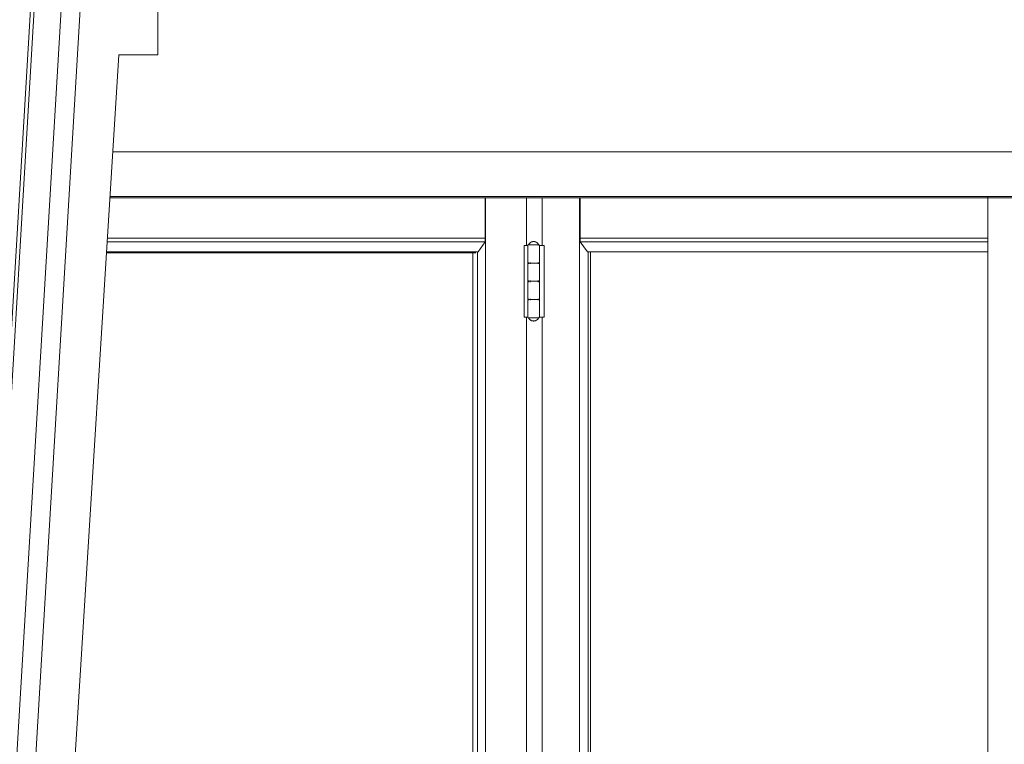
# Model space of a CAD drawing. Header units: inches. Extents: x 424 to 2043, y -237 to 445.
# Tile 648 of 656: x 850.789 to 852.14, y 218.685 to 219.678. Entities that reach past the tile are written whole.
import ezdxf

# ---------------------------------------------------------------- set-up
doc = ezdxf.new("R2010")
doc.units = ezdxf.units.IN
doc.header["$MEASUREMENT"] = 0
for name, color, linetype, lineweight in [('A-DOOR', 31, 'Continuous', 9), ('A-GENM', 13, 'Continuous', 9), ('A-WALL', 113, 'Continuous', 9)]:
    doc.layers.add(name, color=color, linetype=linetype, lineweight=lineweight)

# ---------------------------------------------------------------- blocks, each defined once
blk = doc.blocks.new('Escalator - Escalator-V14-Section 1')
at = {"layer": 'A-GENM'}
for p, q in [((-126.2003, 2.6197), (-126.0467, 5.2)), ((-126.0043, 5.2), (-126.1985, 1.936)), ((-126.1964, 2.5964), (-126.0415, 5.2)), ((-126.1878, 1.682), (-125.9785, 5.2)), ((-126.1878, 1.682), (-125.9785, 5.2)), ((-125.9785, 5.2), (-126.1878, 1.682)), ((-125.908, 4.5332), (-125.908, 5.2)), ((-126.1436, 1.6), (-125.9613, 4.5332)), ((-125.9613, 4.5332), (-125.908, 4.5332))]:
    blk.add_line(p, q, dxfattribs=at)
blk = doc.blocks.new('5-panel_Bi-fold_external_door_10806 - Type 1-225860-Section 1')
at = {"layer": 'A-DOOR'}
for p, q in [((-125.9696, 4.4), (-121.2708, 4.4)), ((-125.9734, 4.339), (-121.2708, 4.339)), ((-125.4587, 4.3374), (-125.4587, 4.2816)), ((-125.458, 4.3374), (-125.458, 1.6)), ((-125.4019, 4.3374), (-125.4019, 4.2715)), ((-125.3805, 4.3374), (-125.3805, 4.2715)), ((-125.3291, 4.3374), (-125.3291, 1.6)), ((-125.3284, 4.2816), (-125.3284, 4.3374)), ((-124.769, 1.6), (-124.769, 4.3378)), ((-125.9735, 4.337), (-121.2707, 4.337)), ((-125.4587, 4.2766), (-125.9773, 4.2766)), ((-125.4587, 4.2816), (-125.977, 4.2816)), ((-125.4587, 4.2766), (-125.4681, 4.2627)), ((-125.4587, 4.2816), (-125.4587, 4.2766)), ((-125.4049, 4.2715), (-125.4008, 4.2715)), ((-125.4049, 4.1735), (-125.4049, 4.2715)), ((-125.4008, 4.2715), (-125.3994, 4.2715)), ((-125.4002, 4.2715), (-125.4002, 4.2485)), ((-125.3925, 4.2725), (-125.3984, 4.2725)), ((-125.386, 4.2725), (-125.3925, 4.2725)), ((-125.385, 4.2715), (-125.3843, 4.2715)), ((-125.3842, 4.2485), (-125.3842, 4.2715)), ((-125.3842, 4.2715), (-125.3822, 4.2715)), ((-125.3842, 4.2715), (-125.3842, 4.1735)), ((-125.3822, 4.2715), (-125.3778, 4.2715)), ((-125.3778, 4.2715), (-125.3778, 4.1735)), ((-125.3284, 4.2766), (-125.3284, 4.2816)), ((-125.3284, 4.2816), (-124.769, 4.2816)), ((-125.3181, 4.2627), (-125.3284, 4.2766)), ((-125.3284, 4.2766), (-124.769, 4.2766)), ((-125.4713, 4.2614), (-125.9782, 4.2614)), ((-125.4681, 4.2627), (-125.9781, 4.2627)), ((-125.4754, 4.2614), (-125.4754, 1.7031)), ((-125.469, 4.2627), (-125.469, 1.7018)), ((-125.3181, 4.2627), (-124.769, 4.2627)), ((-125.3175, 4.2627), (-125.3175, 1.7018)), ((-125.3139, 4.2627), (-125.3139, 1.7018)), ((-125.4002, 4.2465), (-125.4002, 4.2235)), ((-125.3992, 4.2465), (-125.3992, 4.2485)), ((-125.3981, 4.2475), (-125.3925, 4.2475)), ((-125.3919, 4.2475), (-125.3969, 4.2475)), ((-125.3968, 4.2465), (-125.3968, 4.2485)), ((-125.3925, 4.2475), (-125.3919, 4.2475)), ((-125.3861, 4.2485), (-125.3861, 4.2465)), ((-125.3842, 4.2235), (-125.3842, 4.2465)), ((-125.4002, 4.2215), (-125.4002, 4.1985)), ((-125.3992, 4.2215), (-125.3992, 4.2235)), ((-125.3981, 4.2225), (-125.3925, 4.2225)), ((-125.3919, 4.2225), (-125.3969, 4.2225)), ((-125.3968, 4.2215), (-125.3968, 4.2235)), ((-125.3925, 4.2225), (-125.3919, 4.2225)), ((-125.3861, 4.2235), (-125.3861, 4.2215)), ((-125.3842, 4.1985), (-125.3842, 4.2215)), ((-125.4002, 4.1965), (-125.4002, 4.1735)), ((-125.3992, 4.1965), (-125.3992, 4.1985)), ((-125.3981, 4.1975), (-125.3925, 4.1975)), ((-125.3919, 4.1975), (-125.3969, 4.1975)), ((-125.3968, 4.1965), (-125.3968, 4.1985)), ((-125.3925, 4.1975), (-125.3919, 4.1975)), ((-125.3861, 4.1985), (-125.3861, 4.1965)), ((-125.3842, 4.1735), (-125.3842, 4.1965)), ((-125.4008, 4.1735), (-125.4049, 4.1735)), ((-125.4019, 4.1735), (-125.4019, 2.849)), ((-125.3994, 4.1735), (-125.4008, 4.1735)), ((-125.3984, 4.1725), (-125.3925, 4.1725)), ((-125.3925, 4.1725), (-125.386, 4.1725)), ((-125.3843, 4.1735), (-125.385, 4.1735)), ((-125.3822, 4.1735), (-125.3842, 4.1735)), ((-125.3778, 4.1735), (-125.3822, 4.1735)), ((-125.3805, 4.1735), (-125.3805, 2.849))]:
    blk.add_line(p, q, dxfattribs=at)
at = {"layer": 'A-DOOR', "flags": 128}
for points in [[(-125.4002, 4.2715), (-125.4002, 4.2716), (-125.4002, 4.2716), (-125.4002, 4.2717), (-125.4002, 4.2717), (-125.4001, 4.2717), (-125.4001, 4.2718), (-125.4001, 4.2718), (-125.4001, 4.2719), (-125.4001, 4.2719), (-125.4001, 4.2719), (-125.4001, 4.272), (-125.4001, 4.272), (-125.4, 4.272), (-125.4, 4.2721), (-125.4, 4.2721), (-125.4, 4.2721), (-125.3999, 4.2722), (-125.3999, 4.2722), (-125.3999, 4.2722), (-125.3999, 4.2723), (-125.3998, 4.2723), (-125.3998, 4.2723), (-125.3998, 4.2723), (-125.3997, 4.2724), (-125.3997, 4.2724), (-125.3997, 4.2724), (-125.3996, 4.2724), (-125.3996, 4.2724), (-125.3996, 4.2725), (-125.3995, 4.2725), (-125.3995, 4.2725), (-125.3995, 4.2725), (-125.3994, 4.2725), (-125.3994, 4.2725), (-125.3993, 4.2725), (-125.3993, 4.2725), (-125.3993, 4.2725), (-125.3992, 4.2725), (-125.3992, 4.2725), (-125.3992, 4.2725)], [(-125.3992, 4.2725), (-125.399, 4.2728), (-125.3989, 4.2731), (-125.3987, 4.2734), (-125.3986, 4.2736), (-125.3984, 4.2739), (-125.3982, 4.2741), (-125.398, 4.2743), (-125.3978, 4.2746), (-125.3976, 4.2748), (-125.3974, 4.275), (-125.3971, 4.2752), (-125.3969, 4.2754), (-125.3967, 4.2756), (-125.3964, 4.2758), (-125.3961, 4.2759), (-125.3959, 4.2761), (-125.3956, 4.2762), (-125.3953, 4.2764), (-125.395, 4.2765), (-125.3948, 4.2766), (-125.3945, 4.2767), (-125.3942, 4.2768), (-125.3939, 4.2768), (-125.3936, 4.2769), (-125.3933, 4.277), (-125.393, 4.277), (-125.3926, 4.277), (-125.3923, 4.277), (-125.3922, 4.277)], [(-125.3925, 4.2725), (-125.3928, 4.2725), (-125.393, 4.2725), (-125.3933, 4.2725), (-125.3936, 4.2725), (-125.3939, 4.2725), (-125.3941, 4.2725), (-125.3944, 4.2725), (-125.3947, 4.2725), (-125.3949, 4.2725), (-125.3952, 4.2725), (-125.3954, 4.2725), (-125.3957, 4.2725), (-125.3959, 4.2725), (-125.3961, 4.2725), (-125.3964, 4.2725), (-125.3966, 4.2725), (-125.3968, 4.2725), (-125.397, 4.2725), (-125.3972, 4.2725), (-125.3974, 4.2725), (-125.3976, 4.2725), (-125.3978, 4.2725), (-125.3979, 4.2725), (-125.3981, 4.2725), (-125.3982, 4.2725), (-125.3984, 4.2725), (-125.3985, 4.2725), (-125.3986, 4.2725), (-125.3987, 4.2725), (-125.3988, 4.2725), (-125.3989, 4.2725), (-125.399, 4.2725), (-125.399, 4.2725), (-125.3991, 4.2725), (-125.3991, 4.2725), (-125.3991, 4.2725), (-125.3992, 4.2725), (-125.3992, 4.2725)], [(-125.3992, 4.2725), (-125.3992, 4.2725), (-125.3991, 4.2725), (-125.3991, 4.2725), (-125.3991, 4.2725), (-125.399, 4.2725), (-125.399, 4.2725), (-125.3989, 4.2725), (-125.3988, 4.2725), (-125.3987, 4.2725), (-125.3986, 4.2725), (-125.3985, 4.2725), (-125.3984, 4.2725), (-125.3982, 4.2725), (-125.3981, 4.2725), (-125.3979, 4.2725), (-125.3978, 4.2725), (-125.3976, 4.2725)], [(-125.3852, 4.2725), (-125.3852, 4.2725), (-125.3852, 4.2725), (-125.3852, 4.2725), (-125.3853, 4.2725), (-125.3853, 4.2725), (-125.3854, 4.2725), (-125.3854, 4.2725), (-125.3855, 4.2725), (-125.3856, 4.2725), (-125.3857, 4.2725), (-125.3858, 4.2725), (-125.386, 4.2725), (-125.3861, 4.2725), (-125.3862, 4.2725), (-125.3864, 4.2725), (-125.3866, 4.2725), (-125.3867, 4.2725), (-125.3869, 4.2725), (-125.3871, 4.2725), (-125.3873, 4.2725), (-125.3875, 4.2725), (-125.3877, 4.2725), (-125.3879, 4.2725), (-125.3882, 4.2725), (-125.3884, 4.2725), (-125.3886, 4.2725), (-125.3889, 4.2725), (-125.3891, 4.2725), (-125.3894, 4.2725), (-125.3896, 4.2725), (-125.3899, 4.2725), (-125.3902, 4.2725), (-125.3904, 4.2725), (-125.3907, 4.2725), (-125.391, 4.2725), (-125.3913, 4.2725), (-125.3915, 4.2725), (-125.3918, 4.2725), (-125.3921, 4.2725), (-125.3924, 4.2725), (-125.3925, 4.2725)], [(-125.3922, 4.277), (-125.3919, 4.277), (-125.3916, 4.277), (-125.3912, 4.277), (-125.3909, 4.2769), (-125.3906, 4.2769), (-125.3903, 4.2768), (-125.39, 4.2767), (-125.3897, 4.2766), (-125.3895, 4.2765), (-125.3892, 4.2764), (-125.3889, 4.2763), (-125.3886, 4.2762), (-125.3883, 4.276), (-125.3881, 4.2759), (-125.3878, 4.2757), (-125.3876, 4.2755), (-125.3873, 4.2753), (-125.3871, 4.2751), (-125.3869, 4.2749), (-125.3866, 4.2747), (-125.3864, 4.2745), (-125.3862, 4.2742), (-125.386, 4.274), (-125.3859, 4.2738), (-125.3857, 4.2735), (-125.3855, 4.2732), (-125.3854, 4.273), (-125.3852, 4.2727), (-125.3852, 4.2725)], [(-125.3866, 4.2725), (-125.3864, 4.2725), (-125.3863, 4.2725), (-125.3861, 4.2725), (-125.386, 4.2725), (-125.3859, 4.2725), (-125.3857, 4.2725), (-125.3856, 4.2725), (-125.3855, 4.2725), (-125.3855, 4.2725), (-125.3854, 4.2725), (-125.3853, 4.2725), (-125.3853, 4.2725), (-125.3852, 4.2725), (-125.3852, 4.2725), (-125.3852, 4.2725), (-125.3852, 4.2725)], [(-125.3852, 4.2725), (-125.3851, 4.2725), (-125.3851, 4.2725), (-125.385, 4.2725), (-125.385, 4.2725), (-125.385, 4.2725), (-125.3849, 4.2725), (-125.3849, 4.2725), (-125.3849, 4.2725), (-125.3848, 4.2725), (-125.3848, 4.2725), (-125.3847, 4.2724), (-125.3847, 4.2724), (-125.3847, 4.2724), (-125.3846, 4.2724), (-125.3846, 4.2724), (-125.3846, 4.2723), (-125.3845, 4.2723), (-125.3845, 4.2723), (-125.3845, 4.2723), (-125.3844, 4.2722), (-125.3844, 4.2722), (-125.3844, 4.2722), (-125.3844, 4.2721), (-125.3843, 4.2721), (-125.3843, 4.2721), (-125.3843, 4.272), (-125.3843, 4.272), (-125.3843, 4.272), (-125.3842, 4.2719), (-125.3842, 4.2719), (-125.3842, 4.2719), (-125.3842, 4.2718), (-125.3842, 4.2718), (-125.3842, 4.2717), (-125.3842, 4.2717), (-125.3842, 4.2717), (-125.3842, 4.2716), (-125.3842, 4.2716), (-125.3842, 4.2715), (-125.3842, 4.2715)], [(-125.3992, 4.2475), (-125.3992, 4.2475), (-125.3992, 4.2475), (-125.3993, 4.2475), (-125.3993, 4.2476), (-125.3994, 4.2476), (-125.3994, 4.2476), (-125.3994, 4.2476), (-125.3995, 4.2476), (-125.3995, 4.2476), (-125.3996, 4.2476), (-125.3996, 4.2476), (-125.3996, 4.2477), (-125.3997, 4.2477), (-125.3997, 4.2477), (-125.3997, 4.2477), (-125.3998, 4.2477), (-125.3998, 4.2478), (-125.3998, 4.2478), (-125.3999, 4.2478), (-125.3999, 4.2478), (-125.3999, 4.2479), (-125.3999, 4.2479), (-125.4, 4.2479), (-125.4, 4.248), (-125.4, 4.248), (-125.4, 4.248), (-125.4, 4.2481), (-125.4001, 4.2481), (-125.4001, 4.2481), (-125.4001, 4.2482), (-125.4001, 4.2482), (-125.4001, 4.2483), (-125.4001, 4.2483), (-125.4001, 4.2483), (-125.4002, 4.2484), (-125.4002, 4.2484), (-125.4002, 4.2484), (-125.4002, 4.2485), (-125.4002, 4.2485), (-125.4002, 4.2485)], [(-125.4002, 4.2465), (-125.4002, 4.2466), (-125.4002, 4.2466), (-125.4002, 4.2467), (-125.4002, 4.2467), (-125.4001, 4.2467), (-125.4001, 4.2468), (-125.4001, 4.2468), (-125.4001, 4.2469), (-125.4001, 4.2469), (-125.4001, 4.2469), (-125.4001, 4.247), (-125.4001, 4.247), (-125.4, 4.247), (-125.4, 4.2471), (-125.4, 4.2471), (-125.4, 4.2471), (-125.3999, 4.2472), (-125.3999, 4.2472), (-125.3999, 4.2472), (-125.3999, 4.2473), (-125.3998, 4.2473), (-125.3998, 4.2473), (-125.3998, 4.2473), (-125.3997, 4.2474), (-125.3997, 4.2474), (-125.3997, 4.2474), (-125.3996, 4.2474), (-125.3996, 4.2474), (-125.3996, 4.2475), (-125.3995, 4.2475), (-125.3995, 4.2475), (-125.3995, 4.2475), (-125.3994, 4.2475), (-125.3994, 4.2475), (-125.3993, 4.2475), (-125.3993, 4.2475), (-125.3993, 4.2475), (-125.3992, 4.2475), (-125.3992, 4.2475), (-125.3992, 4.2475)], [(-125.3919, 4.2475), (-125.3921, 4.2475), (-125.3924, 4.2475), (-125.3927, 4.2475), (-125.393, 4.2475), (-125.3933, 4.2475), (-125.3935, 4.2475), (-125.3938, 4.2475), (-125.3941, 4.2475), (-125.3943, 4.2475), (-125.3946, 4.2475), (-125.3949, 4.2475), (-125.3951, 4.2475), (-125.3954, 4.2475), (-125.3956, 4.2475), (-125.3959, 4.2475), (-125.3961, 4.2475), (-125.3963, 4.2475), (-125.3965, 4.2475), (-125.3968, 4.2475), (-125.397, 4.2475), (-125.3972, 4.2475), (-125.3974, 4.2475), (-125.3975, 4.2475), (-125.3977, 4.2475), (-125.3979, 4.2475), (-125.398, 4.2475), (-125.3982, 4.2475), (-125.3983, 4.2475), (-125.3985, 4.2475), (-125.3986, 4.2475), (-125.3987, 4.2475), (-125.3988, 4.2475), (-125.3989, 4.2475), (-125.3989, 4.2475), (-125.399, 4.2475), (-125.3991, 4.2475), (-125.3991, 4.2475), (-125.3991, 4.2475), (-125.3992, 4.2475), (-125.3992, 4.2475)], [(-125.3992, 4.2475), (-125.3992, 4.2475), (-125.3991, 4.2475), (-125.3991, 4.2475), (-125.3991, 4.2475), (-125.399, 4.2475), (-125.399, 4.2475), (-125.3989, 4.2475), (-125.3988, 4.2475), (-125.3987, 4.2475), (-125.3986, 4.2475), (-125.3985, 4.2475), (-125.3984, 4.2475), (-125.3982, 4.2475), (-125.3981, 4.2475), (-125.3979, 4.2475), (-125.3978, 4.2475), (-125.3976, 4.2475), (-125.3974, 4.2475), (-125.3972, 4.2475), (-125.397, 4.2475), (-125.3968, 4.2475), (-125.3966, 4.2475), (-125.3964, 4.2475), (-125.3962, 4.2475), (-125.3959, 4.2475), (-125.3957, 4.2475), (-125.3955, 4.2475), (-125.3952, 4.2475), (-125.395, 4.2475), (-125.3947, 4.2475), (-125.3944, 4.2475), (-125.3942, 4.2475), (-125.3939, 4.2475), (-125.3936, 4.2475), (-125.3934, 4.2475), (-125.3931, 4.2475), (-125.3928, 4.2475), (-125.3925, 4.2475), (-125.3925, 4.2475)], [(-125.3925, 4.2475), (-125.3928, 4.2475), (-125.393, 4.2475), (-125.3933, 4.2475), (-125.3936, 4.2475), (-125.3939, 4.2475), (-125.3941, 4.2475), (-125.3944, 4.2475), (-125.3947, 4.2475), (-125.3949, 4.2475), (-125.3952, 4.2475), (-125.3954, 4.2475), (-125.3957, 4.2475), (-125.3959, 4.2475), (-125.3961, 4.2475), (-125.3964, 4.2475), (-125.3966, 4.2475), (-125.3968, 4.2475), (-125.397, 4.2475), (-125.3972, 4.2475), (-125.3974, 4.2475), (-125.3976, 4.2475), (-125.3978, 4.2475), (-125.3979, 4.2475), (-125.3981, 4.2475), (-125.3982, 4.2475), (-125.3984, 4.2475), (-125.3985, 4.2475), (-125.3986, 4.2475), (-125.3987, 4.2475), (-125.3988, 4.2475), (-125.3989, 4.2475), (-125.399, 4.2475), (-125.399, 4.2475), (-125.3991, 4.2475), (-125.3991, 4.2475), (-125.3991, 4.2475), (-125.3992, 4.2475), (-125.3992, 4.2475)], [(-125.3992, 4.2475), (-125.3992, 4.2475), (-125.3991, 4.2475), (-125.3991, 4.2475), (-125.3991, 4.2475), (-125.399, 4.2475), (-125.399, 4.2475), (-125.3989, 4.2475), (-125.3988, 4.2475), (-125.3987, 4.2475), (-125.3986, 4.2475), (-125.3985, 4.2475), (-125.3984, 4.2475), (-125.3982, 4.2475), (-125.3981, 4.2475), (-125.3979, 4.2475), (-125.3978, 4.2475), (-125.3976, 4.2475), (-125.3974, 4.2475), (-125.3972, 4.2475), (-125.397, 4.2475), (-125.3968, 4.2475), (-125.3966, 4.2475), (-125.3964, 4.2475), (-125.3962, 4.2475), (-125.3959, 4.2475), (-125.3957, 4.2475), (-125.3955, 4.2475), (-125.3952, 4.2475), (-125.395, 4.2475), (-125.3947, 4.2475), (-125.3944, 4.2475), (-125.3942, 4.2475), (-125.3939, 4.2475), (-125.3936, 4.2475), (-125.3934, 4.2475), (-125.3931, 4.2475), (-125.3928, 4.2475), (-125.3925, 4.2475), (-125.3922, 4.2475), (-125.392, 4.2475), (-125.3919, 4.2475)], [(-125.3925, 4.2475), (-125.3922, 4.2475), (-125.3919, 4.2475), (-125.3916, 4.2475), (-125.3914, 4.2475), (-125.3911, 4.2475), (-125.3908, 4.2475), (-125.3905, 4.2475), (-125.3903, 4.2475), (-125.39, 4.2475), (-125.3897, 4.2475), (-125.3895, 4.2475), (-125.3892, 4.2475), (-125.389, 4.2475), (-125.3887, 4.2475), (-125.3885, 4.2475), (-125.3882, 4.2475), (-125.388, 4.2475), (-125.3878, 4.2475), (-125.3876, 4.2475), (-125.3874, 4.2475), (-125.3872, 4.2475), (-125.387, 4.2475), (-125.3868, 4.2475), (-125.3866, 4.2475), (-125.3864, 4.2475), (-125.3863, 4.2475), (-125.3861, 4.2475), (-125.386, 4.2475), (-125.3859, 4.2475), (-125.3858, 4.2475), (-125.3857, 4.2475), (-125.3856, 4.2475), (-125.3855, 4.2475), (-125.3854, 4.2475), (-125.3853, 4.2475), (-125.3853, 4.2475), (-125.3852, 4.2475), (-125.3852, 4.2475), (-125.3852, 4.2475), (-125.3852, 4.2475)], [(-125.3852, 4.2475), (-125.3852, 4.2475), (-125.3852, 4.2475), (-125.3852, 4.2475), (-125.3853, 4.2475), (-125.3853, 4.2475), (-125.3854, 4.2475), (-125.3854, 4.2475), (-125.3855, 4.2475), (-125.3856, 4.2475), (-125.3857, 4.2475), (-125.3858, 4.2475), (-125.386, 4.2475), (-125.3861, 4.2475), (-125.3862, 4.2475), (-125.3864, 4.2475), (-125.3866, 4.2475), (-125.3867, 4.2475), (-125.3869, 4.2475), (-125.3871, 4.2475), (-125.3873, 4.2475), (-125.3875, 4.2475), (-125.3877, 4.2475), (-125.3879, 4.2475), (-125.3882, 4.2475), (-125.3884, 4.2475), (-125.3886, 4.2475), (-125.3889, 4.2475), (-125.3891, 4.2475), (-125.3894, 4.2475), (-125.3896, 4.2475), (-125.3899, 4.2475), (-125.3902, 4.2475), (-125.3904, 4.2475), (-125.3907, 4.2475), (-125.391, 4.2475), (-125.3913, 4.2475), (-125.3915, 4.2475), (-125.3918, 4.2475), (-125.3921, 4.2475), (-125.3924, 4.2475), (-125.3925, 4.2475)], [(-125.3852, 4.2475), (-125.3852, 4.2475), (-125.3852, 4.2475), (-125.3852, 4.2475), (-125.3853, 4.2475), (-125.3853, 4.2475), (-125.3854, 4.2475), (-125.3854, 4.2475), (-125.3855, 4.2475), (-125.3856, 4.2475), (-125.3857, 4.2475), (-125.3858, 4.2475), (-125.386, 4.2475), (-125.3861, 4.2475), (-125.3862, 4.2475), (-125.3864, 4.2475), (-125.3866, 4.2475), (-125.3867, 4.2475), (-125.3869, 4.2475), (-125.3871, 4.2475), (-125.3873, 4.2475), (-125.3875, 4.2475), (-125.3877, 4.2475), (-125.3879, 4.2475), (-125.3882, 4.2475), (-125.3884, 4.2475), (-125.3886, 4.2475), (-125.3889, 4.2475), (-125.3891, 4.2475), (-125.3894, 4.2475), (-125.3896, 4.2475), (-125.3899, 4.2475), (-125.3902, 4.2475), (-125.3904, 4.2475), (-125.3907, 4.2475), (-125.391, 4.2475), (-125.3913, 4.2475), (-125.3915, 4.2475), (-125.3918, 4.2475), (-125.3919, 4.2475)], [(-125.3919, 4.2475), (-125.3916, 4.2475), (-125.3913, 4.2475), (-125.391, 4.2475), (-125.3908, 4.2475), (-125.3905, 4.2475), (-125.3902, 4.2475), (-125.3899, 4.2475), (-125.3897, 4.2475), (-125.3894, 4.2475), (-125.3892, 4.2475), (-125.3889, 4.2475), (-125.3887, 4.2475), (-125.3884, 4.2475), (-125.3882, 4.2475), (-125.388, 4.2475), (-125.3877, 4.2475), (-125.3875, 4.2475), (-125.3873, 4.2475), (-125.3871, 4.2475), (-125.3869, 4.2475), (-125.3868, 4.2475), (-125.3866, 4.2475), (-125.3864, 4.2475), (-125.3863, 4.2475), (-125.3861, 4.2475), (-125.386, 4.2475), (-125.3859, 4.2475), (-125.3857, 4.2475), (-125.3856, 4.2475), (-125.3855, 4.2475), (-125.3855, 4.2475), (-125.3854, 4.2475), (-125.3853, 4.2475), (-125.3853, 4.2475), (-125.3852, 4.2475), (-125.3852, 4.2475), (-125.3852, 4.2475), (-125.3852, 4.2475)], [(-125.3842, 4.2485), (-125.3842, 4.2485), (-125.3842, 4.2485), (-125.3842, 4.2484), (-125.3842, 4.2484), (-125.3842, 4.2483), (-125.3842, 4.2483), (-125.3842, 4.2483), (-125.3842, 4.2482), (-125.3842, 4.2482), (-125.3842, 4.2481), (-125.3843, 4.2481), (-125.3843, 4.2481), (-125.3843, 4.248), (-125.3843, 4.248), (-125.3843, 4.248), (-125.3844, 4.2479), (-125.3844, 4.2479), (-125.3844, 4.2479), (-125.3844, 4.2479), (-125.3845, 4.2478), (-125.3845, 4.2478), (-125.3845, 4.2478), (-125.3846, 4.2477), (-125.3846, 4.2477), (-125.3846, 4.2477), (-125.3847, 4.2477), (-125.3847, 4.2477), (-125.3847, 4.2476), (-125.3848, 4.2476), (-125.3848, 4.2476), (-125.3848, 4.2476), (-125.3849, 4.2476), (-125.3849, 4.2476), (-125.385, 4.2476), (-125.385, 4.2476), (-125.385, 4.2475), (-125.3851, 4.2475), (-125.3851, 4.2475), (-125.3852, 4.2475), (-125.3852, 4.2475)], [(-125.3852, 4.2475), (-125.3851, 4.2475), (-125.3851, 4.2475), (-125.385, 4.2475), (-125.385, 4.2475), (-125.385, 4.2475), (-125.3849, 4.2475), (-125.3849, 4.2475), (-125.3849, 4.2475), (-125.3848, 4.2475), (-125.3848, 4.2475), (-125.3847, 4.2474), (-125.3847, 4.2474), (-125.3847, 4.2474), (-125.3846, 4.2474), (-125.3846, 4.2474), (-125.3846, 4.2473), (-125.3845, 4.2473), (-125.3845, 4.2473), (-125.3845, 4.2473), (-125.3844, 4.2472), (-125.3844, 4.2472), (-125.3844, 4.2472), (-125.3844, 4.2471), (-125.3843, 4.2471), (-125.3843, 4.2471), (-125.3843, 4.247), (-125.3843, 4.247), (-125.3843, 4.247), (-125.3842, 4.2469), (-125.3842, 4.2469), (-125.3842, 4.2469), (-125.3842, 4.2468), (-125.3842, 4.2468), (-125.3842, 4.2467), (-125.3842, 4.2467), (-125.3842, 4.2467), (-125.3842, 4.2466), (-125.3842, 4.2466), (-125.3842, 4.2465), (-125.3842, 4.2465)], [(-125.3992, 4.2225), (-125.3992, 4.2225), (-125.3992, 4.2225), (-125.3993, 4.2225), (-125.3993, 4.2226), (-125.3994, 4.2226), (-125.3994, 4.2226), (-125.3994, 4.2226), (-125.3995, 4.2226), (-125.3995, 4.2226), (-125.3996, 4.2226), (-125.3996, 4.2226), (-125.3996, 4.2227), (-125.3997, 4.2227), (-125.3997, 4.2227), (-125.3997, 4.2227), (-125.3998, 4.2227), (-125.3998, 4.2228), (-125.3998, 4.2228), (-125.3999, 4.2228), (-125.3999, 4.2228), (-125.3999, 4.2229), (-125.3999, 4.2229), (-125.4, 4.2229), (-125.4, 4.223), (-125.4, 4.223), (-125.4, 4.223), (-125.4, 4.2231), (-125.4001, 4.2231), (-125.4001, 4.2231), (-125.4001, 4.2232), (-125.4001, 4.2232), (-125.4001, 4.2233), (-125.4001, 4.2233), (-125.4001, 4.2233), (-125.4002, 4.2234), (-125.4002, 4.2234), (-125.4002, 4.2234), (-125.4002, 4.2235), (-125.4002, 4.2235), (-125.4002, 4.2235)], [(-125.4002, 4.2215), (-125.4002, 4.2216), (-125.4002, 4.2216), (-125.4002, 4.2217), (-125.4002, 4.2217), (-125.4001, 4.2217), (-125.4001, 4.2218), (-125.4001, 4.2218), (-125.4001, 4.2219), (-125.4001, 4.2219), (-125.4001, 4.2219), (-125.4001, 4.222), (-125.4001, 4.222), (-125.4, 4.222), (-125.4, 4.2221), (-125.4, 4.2221), (-125.4, 4.2221), (-125.3999, 4.2222), (-125.3999, 4.2222), (-125.3999, 4.2222), (-125.3999, 4.2223), (-125.3998, 4.2223), (-125.3998, 4.2223), (-125.3998, 4.2223), (-125.3997, 4.2224), (-125.3997, 4.2224), (-125.3997, 4.2224), (-125.3996, 4.2224), (-125.3996, 4.2224), (-125.3996, 4.2225), (-125.3995, 4.2225), (-125.3995, 4.2225), (-125.3995, 4.2225), (-125.3994, 4.2225), (-125.3994, 4.2225), (-125.3993, 4.2225), (-125.3993, 4.2225), (-125.3993, 4.2225), (-125.3992, 4.2225), (-125.3992, 4.2225), (-125.3992, 4.2225)], [(-125.3919, 4.2225), (-125.3921, 4.2225), (-125.3924, 4.2225), (-125.3927, 4.2225), (-125.393, 4.2225), (-125.3933, 4.2225), (-125.3935, 4.2225), (-125.3938, 4.2225), (-125.3941, 4.2225), (-125.3943, 4.2225), (-125.3946, 4.2225), (-125.3949, 4.2225), (-125.3951, 4.2225), (-125.3954, 4.2225), (-125.3956, 4.2225), (-125.3959, 4.2225), (-125.3961, 4.2225), (-125.3963, 4.2225), (-125.3965, 4.2225), (-125.3968, 4.2225), (-125.397, 4.2225), (-125.3972, 4.2225), (-125.3974, 4.2225), (-125.3975, 4.2225), (-125.3977, 4.2225), (-125.3979, 4.2225), (-125.398, 4.2225), (-125.3982, 4.2225), (-125.3983, 4.2225), (-125.3985, 4.2225), (-125.3986, 4.2225), (-125.3987, 4.2225), (-125.3988, 4.2225), (-125.3989, 4.2225), (-125.3989, 4.2225), (-125.399, 4.2225), (-125.3991, 4.2225), (-125.3991, 4.2225), (-125.3991, 4.2225), (-125.3992, 4.2225), (-125.3992, 4.2225)], [(-125.3992, 4.2225), (-125.3992, 4.2225), (-125.3991, 4.2225), (-125.3991, 4.2225), (-125.3991, 4.2225), (-125.399, 4.2225), (-125.399, 4.2225), (-125.3989, 4.2225), (-125.3988, 4.2225), (-125.3987, 4.2225), (-125.3986, 4.2225), (-125.3985, 4.2225), (-125.3984, 4.2225), (-125.3982, 4.2225), (-125.3981, 4.2225), (-125.3979, 4.2225), (-125.3978, 4.2225), (-125.3976, 4.2225), (-125.3974, 4.2225), (-125.3972, 4.2225), (-125.397, 4.2225), (-125.3968, 4.2225), (-125.3966, 4.2225), (-125.3964, 4.2225), (-125.3962, 4.2225), (-125.3959, 4.2225), (-125.3957, 4.2225), (-125.3955, 4.2225), (-125.3952, 4.2225), (-125.395, 4.2225), (-125.3947, 4.2225), (-125.3944, 4.2225), (-125.3942, 4.2225), (-125.3939, 4.2225), (-125.3936, 4.2225), (-125.3934, 4.2225), (-125.3931, 4.2225), (-125.3928, 4.2225), (-125.3925, 4.2225), (-125.3925, 4.2225)], [(-125.3925, 4.2225), (-125.3928, 4.2225), (-125.393, 4.2225), (-125.3933, 4.2225), (-125.3936, 4.2225), (-125.3939, 4.2225), (-125.3941, 4.2225), (-125.3944, 4.2225), (-125.3947, 4.2225), (-125.3949, 4.2225), (-125.3952, 4.2225), (-125.3954, 4.2225), (-125.3957, 4.2225), (-125.3959, 4.2225), (-125.3961, 4.2225), (-125.3964, 4.2225), (-125.3966, 4.2225), (-125.3968, 4.2225), (-125.397, 4.2225), (-125.3972, 4.2225), (-125.3974, 4.2225), (-125.3976, 4.2225), (-125.3978, 4.2225), (-125.3979, 4.2225), (-125.3981, 4.2225), (-125.3982, 4.2225), (-125.3984, 4.2225), (-125.3985, 4.2225), (-125.3986, 4.2225), (-125.3987, 4.2225), (-125.3988, 4.2225), (-125.3989, 4.2225), (-125.399, 4.2225), (-125.399, 4.2225), (-125.3991, 4.2225), (-125.3991, 4.2225), (-125.3991, 4.2225), (-125.3992, 4.2225), (-125.3992, 4.2225)], [(-125.3992, 4.2225), (-125.3992, 4.2225), (-125.3991, 4.2225), (-125.3991, 4.2225), (-125.3991, 4.2225), (-125.399, 4.2225), (-125.399, 4.2225), (-125.3989, 4.2225), (-125.3988, 4.2225), (-125.3987, 4.2225), (-125.3986, 4.2225), (-125.3985, 4.2225), (-125.3984, 4.2225), (-125.3982, 4.2225), (-125.3981, 4.2225), (-125.3979, 4.2225), (-125.3978, 4.2225), (-125.3976, 4.2225), (-125.3974, 4.2225), (-125.3972, 4.2225), (-125.397, 4.2225), (-125.3968, 4.2225), (-125.3966, 4.2225), (-125.3964, 4.2225), (-125.3962, 4.2225), (-125.3959, 4.2225), (-125.3957, 4.2225), (-125.3955, 4.2225), (-125.3952, 4.2225), (-125.395, 4.2225), (-125.3947, 4.2225), (-125.3944, 4.2225), (-125.3942, 4.2225), (-125.3939, 4.2225), (-125.3936, 4.2225), (-125.3934, 4.2225), (-125.3931, 4.2225), (-125.3928, 4.2225), (-125.3925, 4.2225), (-125.3922, 4.2225), (-125.392, 4.2225), (-125.3919, 4.2225)], [(-125.3925, 4.2225), (-125.3922, 4.2225), (-125.3919, 4.2225), (-125.3916, 4.2225), (-125.3914, 4.2225), (-125.3911, 4.2225), (-125.3908, 4.2225), (-125.3905, 4.2225), (-125.3903, 4.2225), (-125.39, 4.2225), (-125.3897, 4.2225), (-125.3895, 4.2225), (-125.3892, 4.2225), (-125.389, 4.2225), (-125.3887, 4.2225), (-125.3885, 4.2225), (-125.3882, 4.2225), (-125.388, 4.2225), (-125.3878, 4.2225), (-125.3876, 4.2225), (-125.3874, 4.2225), (-125.3872, 4.2225), (-125.387, 4.2225), (-125.3868, 4.2225), (-125.3866, 4.2225), (-125.3864, 4.2225), (-125.3863, 4.2225), (-125.3861, 4.2225), (-125.386, 4.2225), (-125.3859, 4.2225), (-125.3858, 4.2225), (-125.3857, 4.2225), (-125.3856, 4.2225), (-125.3855, 4.2225), (-125.3854, 4.2225), (-125.3853, 4.2225), (-125.3853, 4.2225), (-125.3852, 4.2225), (-125.3852, 4.2225), (-125.3852, 4.2225), (-125.3852, 4.2225)], [(-125.3852, 4.2225), (-125.3852, 4.2225), (-125.3852, 4.2225), (-125.3852, 4.2225), (-125.3853, 4.2225), (-125.3853, 4.2225), (-125.3854, 4.2225), (-125.3854, 4.2225), (-125.3855, 4.2225), (-125.3856, 4.2225), (-125.3857, 4.2225), (-125.3858, 4.2225), (-125.386, 4.2225), (-125.3861, 4.2225), (-125.3862, 4.2225), (-125.3864, 4.2225), (-125.3866, 4.2225), (-125.3867, 4.2225), (-125.3869, 4.2225), (-125.3871, 4.2225), (-125.3873, 4.2225), (-125.3875, 4.2225), (-125.3877, 4.2225), (-125.3879, 4.2225), (-125.3882, 4.2225), (-125.3884, 4.2225), (-125.3886, 4.2225), (-125.3889, 4.2225), (-125.3891, 4.2225), (-125.3894, 4.2225), (-125.3896, 4.2225), (-125.3899, 4.2225), (-125.3902, 4.2225), (-125.3904, 4.2225), (-125.3907, 4.2225), (-125.391, 4.2225), (-125.3913, 4.2225), (-125.3915, 4.2225), (-125.3918, 4.2225), (-125.3921, 4.2225), (-125.3924, 4.2225), (-125.3925, 4.2225)], [(-125.3852, 4.2225), (-125.3852, 4.2225), (-125.3852, 4.2225), (-125.3852, 4.2225), (-125.3853, 4.2225), (-125.3853, 4.2225), (-125.3854, 4.2225), (-125.3854, 4.2225), (-125.3855, 4.2225), (-125.3856, 4.2225), (-125.3857, 4.2225), (-125.3858, 4.2225), (-125.386, 4.2225), (-125.3861, 4.2225), (-125.3862, 4.2225), (-125.3864, 4.2225), (-125.3866, 4.2225), (-125.3867, 4.2225), (-125.3869, 4.2225), (-125.3871, 4.2225), (-125.3873, 4.2225), (-125.3875, 4.2225), (-125.3877, 4.2225), (-125.3879, 4.2225), (-125.3882, 4.2225), (-125.3884, 4.2225), (-125.3886, 4.2225), (-125.3889, 4.2225), (-125.3891, 4.2225), (-125.3894, 4.2225), (-125.3896, 4.2225), (-125.3899, 4.2225), (-125.3902, 4.2225), (-125.3904, 4.2225), (-125.3907, 4.2225), (-125.391, 4.2225), (-125.3913, 4.2225), (-125.3915, 4.2225), (-125.3918, 4.2225), (-125.3919, 4.2225)], [(-125.3919, 4.2225), (-125.3916, 4.2225), (-125.3913, 4.2225), (-125.391, 4.2225), (-125.3908, 4.2225), (-125.3905, 4.2225), (-125.3902, 4.2225), (-125.3899, 4.2225), (-125.3897, 4.2225), (-125.3894, 4.2225), (-125.3892, 4.2225), (-125.3889, 4.2225), (-125.3887, 4.2225), (-125.3884, 4.2225), (-125.3882, 4.2225), (-125.388, 4.2225), (-125.3877, 4.2225), (-125.3875, 4.2225), (-125.3873, 4.2225), (-125.3871, 4.2225), (-125.3869, 4.2225), (-125.3868, 4.2225), (-125.3866, 4.2225), (-125.3864, 4.2225), (-125.3863, 4.2225), (-125.3861, 4.2225), (-125.386, 4.2225), (-125.3859, 4.2225), (-125.3857, 4.2225), (-125.3856, 4.2225), (-125.3855, 4.2225), (-125.3855, 4.2225), (-125.3854, 4.2225), (-125.3853, 4.2225), (-125.3853, 4.2225), (-125.3852, 4.2225), (-125.3852, 4.2225), (-125.3852, 4.2225), (-125.3852, 4.2225)], [(-125.3842, 4.2235), (-125.3842, 4.2235), (-125.3842, 4.2235), (-125.3842, 4.2234), (-125.3842, 4.2234), (-125.3842, 4.2233), (-125.3842, 4.2233), (-125.3842, 4.2233), (-125.3842, 4.2232), (-125.3842, 4.2232), (-125.3842, 4.2231), (-125.3843, 4.2231), (-125.3843, 4.2231), (-125.3843, 4.223), (-125.3843, 4.223), (-125.3843, 4.223), (-125.3844, 4.2229), (-125.3844, 4.2229), (-125.3844, 4.2229), (-125.3844, 4.2229), (-125.3845, 4.2228), (-125.3845, 4.2228), (-125.3845, 4.2228), (-125.3846, 4.2227), (-125.3846, 4.2227), (-125.3846, 4.2227), (-125.3847, 4.2227), (-125.3847, 4.2227), (-125.3847, 4.2226), (-125.3848, 4.2226), (-125.3848, 4.2226), (-125.3848, 4.2226), (-125.3849, 4.2226), (-125.3849, 4.2226), (-125.385, 4.2226), (-125.385, 4.2226), (-125.385, 4.2225), (-125.3851, 4.2225), (-125.3851, 4.2225), (-125.3852, 4.2225), (-125.3852, 4.2225)], [(-125.3852, 4.2225), (-125.3851, 4.2225), (-125.3851, 4.2225), (-125.385, 4.2225), (-125.385, 4.2225), (-125.385, 4.2225), (-125.3849, 4.2225), (-125.3849, 4.2225), (-125.3849, 4.2225), (-125.3848, 4.2225), (-125.3848, 4.2225), (-125.3847, 4.2224), (-125.3847, 4.2224), (-125.3847, 4.2224), (-125.3846, 4.2224), (-125.3846, 4.2224), (-125.3846, 4.2223), (-125.3845, 4.2223), (-125.3845, 4.2223), (-125.3845, 4.2223), (-125.3844, 4.2222), (-125.3844, 4.2222), (-125.3844, 4.2222), (-125.3844, 4.2221), (-125.3843, 4.2221), (-125.3843, 4.2221), (-125.3843, 4.222), (-125.3843, 4.222), (-125.3843, 4.222), (-125.3842, 4.2219), (-125.3842, 4.2219), (-125.3842, 4.2219), (-125.3842, 4.2218), (-125.3842, 4.2218), (-125.3842, 4.2217), (-125.3842, 4.2217), (-125.3842, 4.2217), (-125.3842, 4.2216), (-125.3842, 4.2216), (-125.3842, 4.2215), (-125.3842, 4.2215)], [(-125.3992, 4.1975), (-125.3992, 4.1975), (-125.3992, 4.1975), (-125.3993, 4.1975), (-125.3993, 4.1976), (-125.3994, 4.1976), (-125.3994, 4.1976), (-125.3994, 4.1976), (-125.3995, 4.1976), (-125.3995, 4.1976), (-125.3996, 4.1976), (-125.3996, 4.1976), (-125.3996, 4.1977), (-125.3997, 4.1977), (-125.3997, 4.1977), (-125.3997, 4.1977), (-125.3998, 4.1977), (-125.3998, 4.1978), (-125.3998, 4.1978), (-125.3999, 4.1978), (-125.3999, 4.1978), (-125.3999, 4.1979), (-125.3999, 4.1979), (-125.4, 4.1979), (-125.4, 4.198), (-125.4, 4.198), (-125.4, 4.198), (-125.4, 4.1981), (-125.4001, 4.1981), (-125.4001, 4.1981), (-125.4001, 4.1982), (-125.4001, 4.1982), (-125.4001, 4.1983), (-125.4001, 4.1983), (-125.4001, 4.1983), (-125.4002, 4.1984), (-125.4002, 4.1984), (-125.4002, 4.1984), (-125.4002, 4.1985), (-125.4002, 4.1985), (-125.4002, 4.1985)], [(-125.4002, 4.1965), (-125.4002, 4.1966), (-125.4002, 4.1966), (-125.4002, 4.1967), (-125.4002, 4.1967), (-125.4001, 4.1967), (-125.4001, 4.1968), (-125.4001, 4.1968), (-125.4001, 4.1969), (-125.4001, 4.1969), (-125.4001, 4.1969), (-125.4001, 4.197), (-125.4001, 4.197), (-125.4, 4.197), (-125.4, 4.1971), (-125.4, 4.1971), (-125.4, 4.1971), (-125.3999, 4.1972), (-125.3999, 4.1972), (-125.3999, 4.1972), (-125.3999, 4.1973), (-125.3998, 4.1973), (-125.3998, 4.1973), (-125.3998, 4.1973), (-125.3997, 4.1974), (-125.3997, 4.1974), (-125.3997, 4.1974), (-125.3996, 4.1974), (-125.3996, 4.1974), (-125.3996, 4.1975), (-125.3995, 4.1975), (-125.3995, 4.1975), (-125.3995, 4.1975), (-125.3994, 4.1975), (-125.3994, 4.1975), (-125.3993, 4.1975), (-125.3993, 4.1975), (-125.3993, 4.1975), (-125.3992, 4.1975), (-125.3992, 4.1975), (-125.3992, 4.1975)], [(-125.3919, 4.1975), (-125.3921, 4.1975), (-125.3924, 4.1975), (-125.3927, 4.1975), (-125.393, 4.1975), (-125.3933, 4.1975), (-125.3935, 4.1975), (-125.3938, 4.1975), (-125.3941, 4.1975), (-125.3943, 4.1975), (-125.3946, 4.1975), (-125.3949, 4.1975), (-125.3951, 4.1975), (-125.3954, 4.1975), (-125.3956, 4.1975), (-125.3959, 4.1975), (-125.3961, 4.1975), (-125.3963, 4.1975), (-125.3965, 4.1975), (-125.3968, 4.1975), (-125.397, 4.1975), (-125.3972, 4.1975), (-125.3974, 4.1975), (-125.3975, 4.1975), (-125.3977, 4.1975), (-125.3979, 4.1975), (-125.398, 4.1975), (-125.3982, 4.1975), (-125.3983, 4.1975), (-125.3985, 4.1975), (-125.3986, 4.1975), (-125.3987, 4.1975), (-125.3988, 4.1975), (-125.3989, 4.1975), (-125.3989, 4.1975), (-125.399, 4.1975), (-125.3991, 4.1975), (-125.3991, 4.1975), (-125.3991, 4.1975), (-125.3992, 4.1975), (-125.3992, 4.1975)], [(-125.3992, 4.1975), (-125.3992, 4.1975), (-125.3991, 4.1975), (-125.3991, 4.1975), (-125.3991, 4.1975), (-125.399, 4.1975), (-125.399, 4.1975), (-125.3989, 4.1975), (-125.3988, 4.1975), (-125.3987, 4.1975), (-125.3986, 4.1975), (-125.3985, 4.1975), (-125.3984, 4.1975), (-125.3982, 4.1975), (-125.3981, 4.1975), (-125.3979, 4.1975), (-125.3978, 4.1975), (-125.3976, 4.1975), (-125.3974, 4.1975), (-125.3972, 4.1975), (-125.397, 4.1975), (-125.3968, 4.1975), (-125.3966, 4.1975), (-125.3964, 4.1975), (-125.3962, 4.1975), (-125.3959, 4.1975), (-125.3957, 4.1975), (-125.3955, 4.1975), (-125.3952, 4.1975), (-125.395, 4.1975), (-125.3947, 4.1975), (-125.3944, 4.1975), (-125.3942, 4.1975), (-125.3939, 4.1975), (-125.3936, 4.1975), (-125.3934, 4.1975), (-125.3931, 4.1975), (-125.3928, 4.1975), (-125.3925, 4.1975), (-125.3925, 4.1975)], [(-125.3925, 4.1975), (-125.3928, 4.1975), (-125.393, 4.1975), (-125.3933, 4.1975), (-125.3936, 4.1975), (-125.3939, 4.1975), (-125.3941, 4.1975), (-125.3944, 4.1975), (-125.3947, 4.1975), (-125.3949, 4.1975), (-125.3952, 4.1975), (-125.3954, 4.1975), (-125.3957, 4.1975), (-125.3959, 4.1975), (-125.3961, 4.1975), (-125.3964, 4.1975), (-125.3966, 4.1975), (-125.3968, 4.1975), (-125.397, 4.1975), (-125.3972, 4.1975), (-125.3974, 4.1975), (-125.3976, 4.1975), (-125.3978, 4.1975), (-125.3979, 4.1975), (-125.3981, 4.1975), (-125.3982, 4.1975), (-125.3984, 4.1975), (-125.3985, 4.1975), (-125.3986, 4.1975), (-125.3987, 4.1975), (-125.3988, 4.1975), (-125.3989, 4.1975), (-125.399, 4.1975), (-125.399, 4.1975), (-125.3991, 4.1975), (-125.3991, 4.1975), (-125.3991, 4.1975), (-125.3992, 4.1975), (-125.3992, 4.1975)], [(-125.3992, 4.1975), (-125.3992, 4.1975), (-125.3991, 4.1975), (-125.3991, 4.1975), (-125.3991, 4.1975), (-125.399, 4.1975), (-125.399, 4.1975), (-125.3989, 4.1975), (-125.3988, 4.1975), (-125.3987, 4.1975), (-125.3986, 4.1975), (-125.3985, 4.1975), (-125.3984, 4.1975), (-125.3982, 4.1975), (-125.3981, 4.1975), (-125.3979, 4.1975), (-125.3978, 4.1975), (-125.3976, 4.1975), (-125.3974, 4.1975), (-125.3972, 4.1975), (-125.397, 4.1975), (-125.3968, 4.1975), (-125.3966, 4.1975), (-125.3964, 4.1975), (-125.3962, 4.1975), (-125.3959, 4.1975), (-125.3957, 4.1975), (-125.3955, 4.1975), (-125.3952, 4.1975), (-125.395, 4.1975), (-125.3947, 4.1975), (-125.3944, 4.1975), (-125.3942, 4.1975), (-125.3939, 4.1975), (-125.3936, 4.1975), (-125.3934, 4.1975), (-125.3931, 4.1975), (-125.3928, 4.1975), (-125.3925, 4.1975), (-125.3922, 4.1975), (-125.392, 4.1975), (-125.3919, 4.1975)], [(-125.3925, 4.1975), (-125.3922, 4.1975), (-125.3919, 4.1975), (-125.3916, 4.1975), (-125.3914, 4.1975), (-125.3911, 4.1975), (-125.3908, 4.1975), (-125.3905, 4.1975), (-125.3903, 4.1975), (-125.39, 4.1975), (-125.3897, 4.1975), (-125.3895, 4.1975), (-125.3892, 4.1975), (-125.389, 4.1975), (-125.3887, 4.1975), (-125.3885, 4.1975), (-125.3882, 4.1975), (-125.388, 4.1975), (-125.3878, 4.1975), (-125.3876, 4.1975), (-125.3874, 4.1975), (-125.3872, 4.1975), (-125.387, 4.1975), (-125.3868, 4.1975), (-125.3866, 4.1975), (-125.3864, 4.1975), (-125.3863, 4.1975), (-125.3861, 4.1975), (-125.386, 4.1975), (-125.3859, 4.1975), (-125.3858, 4.1975), (-125.3857, 4.1975), (-125.3856, 4.1975), (-125.3855, 4.1975), (-125.3854, 4.1975), (-125.3853, 4.1975), (-125.3853, 4.1975), (-125.3852, 4.1975), (-125.3852, 4.1975), (-125.3852, 4.1975), (-125.3852, 4.1975)], [(-125.3852, 4.1975), (-125.3852, 4.1975), (-125.3852, 4.1975), (-125.3852, 4.1975), (-125.3853, 4.1975), (-125.3853, 4.1975), (-125.3854, 4.1975), (-125.3854, 4.1975), (-125.3855, 4.1975), (-125.3856, 4.1975), (-125.3857, 4.1975), (-125.3858, 4.1975), (-125.386, 4.1975), (-125.3861, 4.1975), (-125.3862, 4.1975), (-125.3864, 4.1975), (-125.3866, 4.1975), (-125.3867, 4.1975), (-125.3869, 4.1975), (-125.3871, 4.1975), (-125.3873, 4.1975), (-125.3875, 4.1975), (-125.3877, 4.1975), (-125.3879, 4.1975), (-125.3882, 4.1975), (-125.3884, 4.1975), (-125.3886, 4.1975), (-125.3889, 4.1975), (-125.3891, 4.1975), (-125.3894, 4.1975), (-125.3896, 4.1975), (-125.3899, 4.1975), (-125.3902, 4.1975), (-125.3904, 4.1975), (-125.3907, 4.1975), (-125.391, 4.1975), (-125.3913, 4.1975), (-125.3915, 4.1975), (-125.3918, 4.1975), (-125.3921, 4.1975), (-125.3924, 4.1975), (-125.3925, 4.1975)], [(-125.3852, 4.1975), (-125.3852, 4.1975), (-125.3852, 4.1975), (-125.3852, 4.1975), (-125.3853, 4.1975), (-125.3853, 4.1975), (-125.3854, 4.1975), (-125.3854, 4.1975), (-125.3855, 4.1975), (-125.3856, 4.1975), (-125.3857, 4.1975), (-125.3858, 4.1975), (-125.386, 4.1975), (-125.3861, 4.1975), (-125.3862, 4.1975), (-125.3864, 4.1975), (-125.3866, 4.1975), (-125.3867, 4.1975), (-125.3869, 4.1975), (-125.3871, 4.1975), (-125.3873, 4.1975), (-125.3875, 4.1975), (-125.3877, 4.1975), (-125.3879, 4.1975), (-125.3882, 4.1975), (-125.3884, 4.1975), (-125.3886, 4.1975), (-125.3889, 4.1975), (-125.3891, 4.1975), (-125.3894, 4.1975), (-125.3896, 4.1975), (-125.3899, 4.1975), (-125.3902, 4.1975), (-125.3904, 4.1975), (-125.3907, 4.1975), (-125.391, 4.1975), (-125.3913, 4.1975), (-125.3915, 4.1975), (-125.3918, 4.1975), (-125.3919, 4.1975)], [(-125.3919, 4.1975), (-125.3916, 4.1975), (-125.3913, 4.1975), (-125.391, 4.1975), (-125.3908, 4.1975), (-125.3905, 4.1975), (-125.3902, 4.1975), (-125.3899, 4.1975), (-125.3897, 4.1975), (-125.3894, 4.1975), (-125.3892, 4.1975), (-125.3889, 4.1975), (-125.3887, 4.1975), (-125.3884, 4.1975), (-125.3882, 4.1975), (-125.388, 4.1975), (-125.3877, 4.1975), (-125.3875, 4.1975), (-125.3873, 4.1975), (-125.3871, 4.1975), (-125.3869, 4.1975), (-125.3868, 4.1975), (-125.3866, 4.1975), (-125.3864, 4.1975), (-125.3863, 4.1975), (-125.3861, 4.1975), (-125.386, 4.1975), (-125.3859, 4.1975), (-125.3857, 4.1975), (-125.3856, 4.1975), (-125.3855, 4.1975), (-125.3855, 4.1975), (-125.3854, 4.1975), (-125.3853, 4.1975), (-125.3853, 4.1975), (-125.3852, 4.1975), (-125.3852, 4.1975), (-125.3852, 4.1975), (-125.3852, 4.1975)], [(-125.3842, 4.1985), (-125.3842, 4.1985), (-125.3842, 4.1985), (-125.3842, 4.1984), (-125.3842, 4.1984), (-125.3842, 4.1983), (-125.3842, 4.1983), (-125.3842, 4.1983), (-125.3842, 4.1982), (-125.3842, 4.1982), (-125.3842, 4.1981), (-125.3843, 4.1981), (-125.3843, 4.1981), (-125.3843, 4.198), (-125.3843, 4.198), (-125.3843, 4.198), (-125.3844, 4.1979), (-125.3844, 4.1979), (-125.3844, 4.1979), (-125.3844, 4.1979), (-125.3845, 4.1978), (-125.3845, 4.1978), (-125.3845, 4.1978), (-125.3846, 4.1977), (-125.3846, 4.1977), (-125.3846, 4.1977), (-125.3847, 4.1977), (-125.3847, 4.1977), (-125.3847, 4.1976), (-125.3848, 4.1976), (-125.3848, 4.1976), (-125.3848, 4.1976), (-125.3849, 4.1976), (-125.3849, 4.1976), (-125.385, 4.1976), (-125.385, 4.1976), (-125.385, 4.1975), (-125.3851, 4.1975), (-125.3851, 4.1975), (-125.3852, 4.1975), (-125.3852, 4.1975)], [(-125.3852, 4.1975), (-125.3851, 4.1975), (-125.3851, 4.1975), (-125.385, 4.1975), (-125.385, 4.1975), (-125.385, 4.1975), (-125.3849, 4.1975), (-125.3849, 4.1975), (-125.3849, 4.1975), (-125.3848, 4.1975), (-125.3848, 4.1975), (-125.3847, 4.1974), (-125.3847, 4.1974), (-125.3847, 4.1974), (-125.3846, 4.1974), (-125.3846, 4.1974), (-125.3846, 4.1973), (-125.3845, 4.1973), (-125.3845, 4.1973), (-125.3845, 4.1973), (-125.3844, 4.1972), (-125.3844, 4.1972), (-125.3844, 4.1972), (-125.3844, 4.1971), (-125.3843, 4.1971), (-125.3843, 4.1971), (-125.3843, 4.197), (-125.3843, 4.197), (-125.3843, 4.197), (-125.3842, 4.1969), (-125.3842, 4.1969), (-125.3842, 4.1969), (-125.3842, 4.1968), (-125.3842, 4.1968), (-125.3842, 4.1967), (-125.3842, 4.1967), (-125.3842, 4.1967), (-125.3842, 4.1966), (-125.3842, 4.1966), (-125.3842, 4.1965), (-125.3842, 4.1965)], [(-125.3992, 4.1725), (-125.3992, 4.1725), (-125.3992, 4.1725), (-125.3993, 4.1725), (-125.3993, 4.1726), (-125.3994, 4.1726), (-125.3994, 4.1726), (-125.3994, 4.1726), (-125.3995, 4.1726), (-125.3995, 4.1726), (-125.3996, 4.1726), (-125.3996, 4.1726), (-125.3996, 4.1727), (-125.3997, 4.1727), (-125.3997, 4.1727), (-125.3997, 4.1727), (-125.3998, 4.1727), (-125.3998, 4.1728), (-125.3998, 4.1728), (-125.3999, 4.1728), (-125.3999, 4.1728), (-125.3999, 4.1729), (-125.3999, 4.1729), (-125.4, 4.1729), (-125.4, 4.173), (-125.4, 4.173), (-125.4, 4.173), (-125.4, 4.1731), (-125.4001, 4.1731), (-125.4001, 4.1731), (-125.4001, 4.1732), (-125.4001, 4.1732), (-125.4001, 4.1733), (-125.4001, 4.1733), (-125.4001, 4.1733), (-125.4002, 4.1734), (-125.4002, 4.1734), (-125.4002, 4.1734), (-125.4002, 4.1735), (-125.4002, 4.1735), (-125.4002, 4.1735)], [(-125.3975, 4.1725), (-125.3977, 4.1725), (-125.3979, 4.1725), (-125.398, 4.1725), (-125.3982, 4.1725), (-125.3983, 4.1725), (-125.3985, 4.1725), (-125.3986, 4.1725), (-125.3987, 4.1725), (-125.3988, 4.1725), (-125.3989, 4.1725), (-125.3989, 4.1725), (-125.399, 4.1725), (-125.3991, 4.1725), (-125.3991, 4.1725), (-125.3991, 4.1725), (-125.3992, 4.1725), (-125.3992, 4.1725)], [(-125.3992, 4.1725), (-125.3992, 4.1725), (-125.3991, 4.1725), (-125.3991, 4.1725), (-125.3991, 4.1725), (-125.399, 4.1725), (-125.399, 4.1725), (-125.3989, 4.1725), (-125.3988, 4.1725), (-125.3987, 4.1725), (-125.3986, 4.1725), (-125.3985, 4.1725), (-125.3984, 4.1725), (-125.3982, 4.1725), (-125.3981, 4.1725), (-125.3979, 4.1725), (-125.3978, 4.1725), (-125.3976, 4.1725), (-125.3974, 4.1725), (-125.3972, 4.1725), (-125.397, 4.1725), (-125.3968, 4.1725), (-125.3966, 4.1725), (-125.3964, 4.1725), (-125.3962, 4.1725), (-125.3959, 4.1725), (-125.3957, 4.1725), (-125.3955, 4.1725), (-125.3952, 4.1725), (-125.395, 4.1725), (-125.3947, 4.1725), (-125.3944, 4.1725), (-125.3942, 4.1725), (-125.3939, 4.1725), (-125.3936, 4.1725), (-125.3934, 4.1725), (-125.3931, 4.1725), (-125.3928, 4.1725), (-125.3925, 4.1725), (-125.3925, 4.1725)], [(-125.3922, 4.168), (-125.3925, 4.168), (-125.3928, 4.1681), (-125.3931, 4.1681), (-125.3934, 4.1681), (-125.3937, 4.1682), (-125.394, 4.1683), (-125.3943, 4.1683), (-125.3946, 4.1684), (-125.3949, 4.1685), (-125.3952, 4.1686), (-125.3954, 4.1688), (-125.3957, 4.1689), (-125.396, 4.1691), (-125.3963, 4.1692), (-125.3965, 4.1694), (-125.3968, 4.1696), (-125.397, 4.1698), (-125.3972, 4.1699), (-125.3975, 4.1702), (-125.3977, 4.1704), (-125.3979, 4.1706), (-125.3981, 4.1708), (-125.3983, 4.1711), (-125.3985, 4.1713), (-125.3986, 4.1716), (-125.3988, 4.1718), (-125.399, 4.1721), (-125.3991, 4.1724), (-125.3992, 4.1725)], [(-125.3925, 4.1725), (-125.3922, 4.1725), (-125.3919, 4.1725), (-125.3916, 4.1725), (-125.3914, 4.1725), (-125.3911, 4.1725), (-125.3908, 4.1725), (-125.3905, 4.1725), (-125.3903, 4.1725), (-125.39, 4.1725), (-125.3897, 4.1725), (-125.3895, 4.1725), (-125.3892, 4.1725), (-125.389, 4.1725), (-125.3887, 4.1725), (-125.3885, 4.1725), (-125.3882, 4.1725), (-125.388, 4.1725), (-125.3878, 4.1725), (-125.3876, 4.1725), (-125.3874, 4.1725), (-125.3872, 4.1725), (-125.387, 4.1725), (-125.3868, 4.1725), (-125.3866, 4.1725), (-125.3864, 4.1725), (-125.3863, 4.1725), (-125.3861, 4.1725), (-125.386, 4.1725), (-125.3859, 4.1725), (-125.3858, 4.1725), (-125.3857, 4.1725), (-125.3856, 4.1725), (-125.3855, 4.1725), (-125.3854, 4.1725), (-125.3853, 4.1725), (-125.3853, 4.1725), (-125.3852, 4.1725), (-125.3852, 4.1725), (-125.3852, 4.1725), (-125.3852, 4.1725)], [(-125.3852, 4.1725), (-125.3853, 4.1723), (-125.3854, 4.172), (-125.3856, 4.1717), (-125.3858, 4.1715), (-125.3859, 4.1712), (-125.3861, 4.171), (-125.3863, 4.1707), (-125.3865, 4.1705), (-125.3867, 4.1703), (-125.387, 4.1701), (-125.3872, 4.1699), (-125.3874, 4.1697), (-125.3877, 4.1695), (-125.3879, 4.1693), (-125.3882, 4.1691), (-125.3885, 4.169), (-125.3887, 4.1688), (-125.389, 4.1687), (-125.3893, 4.1686), (-125.3896, 4.1685), (-125.3899, 4.1684), (-125.3902, 4.1683), (-125.3905, 4.1682), (-125.3908, 4.1682), (-125.3911, 4.1681), (-125.3914, 4.1681), (-125.3917, 4.1681), (-125.392, 4.168), (-125.3922, 4.168)], [(-125.3852, 4.1725), (-125.3852, 4.1725), (-125.3852, 4.1725), (-125.3852, 4.1725), (-125.3853, 4.1725), (-125.3853, 4.1725), (-125.3854, 4.1725), (-125.3854, 4.1725), (-125.3855, 4.1725), (-125.3856, 4.1725), (-125.3857, 4.1725), (-125.3858, 4.1725), (-125.386, 4.1725), (-125.3861, 4.1725), (-125.3862, 4.1725), (-125.3864, 4.1725), (-125.3866, 4.1725), (-125.3867, 4.1725)], [(-125.3842, 4.1735), (-125.3842, 4.1735), (-125.3842, 4.1735), (-125.3842, 4.1734), (-125.3842, 4.1734), (-125.3842, 4.1733), (-125.3842, 4.1733), (-125.3842, 4.1733), (-125.3842, 4.1732), (-125.3842, 4.1732), (-125.3842, 4.1731), (-125.3843, 4.1731), (-125.3843, 4.1731), (-125.3843, 4.173), (-125.3843, 4.173), (-125.3843, 4.173), (-125.3844, 4.1729), (-125.3844, 4.1729), (-125.3844, 4.1729), (-125.3844, 4.1729), (-125.3845, 4.1728), (-125.3845, 4.1728), (-125.3845, 4.1728), (-125.3846, 4.1727), (-125.3846, 4.1727), (-125.3846, 4.1727), (-125.3847, 4.1727), (-125.3847, 4.1727), (-125.3847, 4.1726), (-125.3848, 4.1726), (-125.3848, 4.1726), (-125.3848, 4.1726), (-125.3849, 4.1726), (-125.3849, 4.1726), (-125.385, 4.1726), (-125.385, 4.1726), (-125.385, 4.1725), (-125.3851, 4.1725), (-125.3851, 4.1725), (-125.3852, 4.1725), (-125.3852, 4.1725)]]:
    blk.add_lwpolyline(points, dxfattribs=at)

msp = doc.modelspace()

# ---------------------------------------------------------------- linework, layer by layer
at = {"layer": 'A-WALL'}
msp.add_line((850.9169, 219.4972), (855.6597, 219.4972), dxfattribs=at)

# ---------------------------------------------------------------- block references
at = {"layer": 'A-DOOR'}
msp.add_blockref('5-panel_Bi-fold_external_door_10806 - Type 1-225860-Section 1', (976.8865, 215.0972), dxfattribs=at)
at = {"layer": 'A-GENM'}
msp.add_blockref('Escalator - Escalator-V14-Section 1', (976.8865, 215.0972), dxfattribs=at)

doc.saveas('drawing.dxf')
